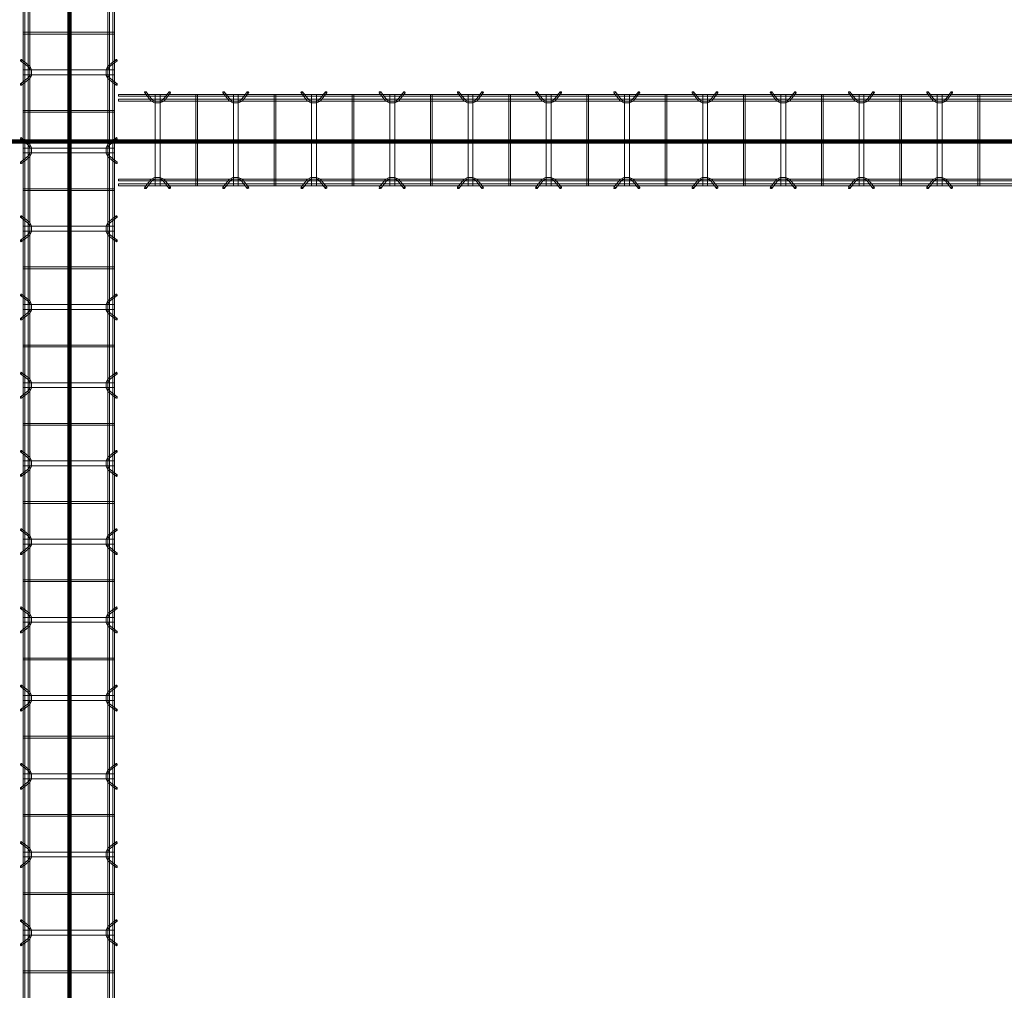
# Model space of a CAD drawing. Header units: inches. Extents: x -4136 to 1945, y -6639 to 12387.
# Tile 365 of 656: x -2344 to -2193, y 10187 to 10336. Entities that reach past the tile are written whole.
import ezdxf

# ---------------------------------------------------------------- set-up
doc = ezdxf.new("R2010")
doc.units = ezdxf.units.IN
doc.header["$MEASUREMENT"] = 0
doc.layers.add('A-GENM', color=7, linetype='Continuous', lineweight=9)
doc.layers.add('S-BEAM', color=7, linetype='Continuous', lineweight=9)

# ---------------------------------------------------------------- blocks, each defined once
blk = doc.blocks.new('Dowel bar assembly - Dowel bar assembly-669756-SLAB ON GROUND JOINTS')
at = {"layer": 'S-BEAM', "color": 253, "true_color": 0xaaaaaa}
for p, q in [((2175, 1.98), (0, 1.98)), ((0, 1.72), (2175, 1.72)), ((287.87, 1.99), (287.87, -12.01)), ((288.13, 1.99), (287.87, 1.99)), ((287.87, 1.99), (288.13, 1.99)), ((288.13, -12.01), (288.13, 1.99)), ((292.02, 2.23), (292.97, 1.03)), ((293.18, 1.19), (292.23, 2.39)), ((293.63, 1.99), (293.63, -12.01)), ((294.38, 1.99), (293.63, 1.99)), ((293.63, 1.99), (294.38, 1.99)), ((294.38, -12.01), (294.38, 1.99)), ((295.76, 2.39), (294.81, 1.19)), ((295.01, 1.03), (295.96, 2.23)), ((299.87, 1.99), (299.87, -12.01)), ((300.13, 1.99), (299.87, 1.99)), ((299.87, 1.99), (300.13, 1.99)), ((300.13, -12.01), (300.13, 1.99)), ((304.02, 2.23), (304.97, 1.03)), ((305.18, 1.19), (304.23, 2.39)), ((305.63, 1.99), (305.63, -12.01)), ((306.38, 1.99), (305.63, 1.99)), ((305.63, 1.99), (306.38, 1.99)), ((306.38, -12.01), (306.38, 1.99)), ((307.76, 2.39), (306.81, 1.19)), ((307.01, 1.03), (307.96, 2.23)), ((311.87, 1.99), (311.87, -12.01)), ((312.13, 1.99), (311.87, 1.99)), ((311.87, 1.99), (312.13, 1.99)), ((312.13, -12.01), (312.13, 1.99)), ((316.02, 2.23), (316.97, 1.03)), ((317.18, 1.19), (316.23, 2.39)), ((317.63, 1.99), (317.63, -12.01)), ((318.38, 1.99), (317.63, 1.99)), ((317.63, 1.99), (318.38, 1.99)), ((318.38, -12.01), (318.38, 1.99)), ((319.76, 2.39), (318.81, 1.19)), ((319.01, 1.03), (319.96, 2.23)), ((323.87, 1.99), (323.87, -12.01)), ((324.13, 1.99), (323.87, 1.99)), ((323.87, 1.99), (324.13, 1.99)), ((324.13, -12.01), (324.13, 1.99)), ((328.02, 2.23), (328.97, 1.03)), ((329.18, 1.19), (328.23, 2.39)), ((329.63, 1.99), (329.63, -12.01)), ((330.38, 1.99), (329.63, 1.99)), ((329.63, 1.99), (330.38, 1.99)), ((330.38, -12.01), (330.38, 1.99)), ((331.76, 2.39), (330.81, 1.19)), ((331.01, 1.03), (331.96, 2.23)), ((335.87, 1.99), (335.87, -12.01)), ((336.13, 1.99), (335.87, 1.99)), ((335.87, 1.99), (336.13, 1.99)), ((336.13, -12.01), (336.13, 1.99)), ((340.02, 2.23), (340.97, 1.03)), ((341.18, 1.19), (340.23, 2.39)), ((341.63, 1.99), (341.63, -12.01)), ((342.38, 1.99), (341.63, 1.99)), ((341.63, 1.99), (342.38, 1.99)), ((342.38, -12.01), (342.38, 1.99)), ((343.76, 2.39), (342.81, 1.19)), ((343.01, 1.03), (343.96, 2.23)), ((347.87, 1.99), (347.87, -12.01)), ((348.13, 1.99), (347.87, 1.99)), ((347.87, 1.99), (348.13, 1.99)), ((348.13, -12.01), (348.13, 1.99)), ((352.02, 2.23), (352.97, 1.03)), ((353.18, 1.19), (352.23, 2.39)), ((353.63, 1.99), (353.63, -12.01)), ((354.38, 1.99), (353.63, 1.99)), ((353.63, 1.99), (354.38, 1.99)), ((354.38, -12.01), (354.38, 1.99)), ((355.76, 2.39), (354.81, 1.19)), ((355.01, 1.03), (355.96, 2.23)), ((359.87, 1.99), (359.87, -12.01)), ((360.13, 1.99), (359.87, 1.99)), ((359.87, 1.99), (360.13, 1.99)), ((360.13, -12.01), (360.13, 1.99)), ((364.02, 2.23), (364.97, 1.03)), ((365.18, 1.19), (364.23, 2.39)), ((365.63, 1.99), (365.63, -12.01)), ((366.38, 1.99), (365.63, 1.99)), ((365.63, 1.99), (366.38, 1.99)), ((366.38, -12.01), (366.38, 1.99)), ((367.76, 2.39), (366.81, 1.19)), ((367.01, 1.03), (367.96, 2.23)), ((371.87, 1.99), (371.87, -12.01)), ((372.13, 1.99), (371.87, 1.99)), ((371.87, 1.99), (372.13, 1.99)), ((372.13, -12.01), (372.13, 1.99)), ((376.02, 2.23), (376.97, 1.03)), ((377.18, 1.19), (376.23, 2.39)), ((377.63, 1.99), (377.63, -12.01)), ((378.38, 1.99), (377.63, 1.99)), ((377.63, 1.99), (378.38, 1.99)), ((378.38, -12.01), (378.38, 1.99)), ((379.76, 2.39), (378.81, 1.19)), ((379.01, 1.03), (379.96, 2.23)), ((383.87, 1.99), (383.87, -12.01)), ((384.13, 1.99), (383.87, 1.99)), ((383.87, 1.99), (384.13, 1.99)), ((384.13, -12.01), (384.13, 1.99)), ((388.02, 2.23), (388.97, 1.03)), ((389.18, 1.19), (388.23, 2.39)), ((389.62, 1.99), (389.62, -12.01)), ((390.38, 1.99), (389.62, 1.99)), ((389.62, 1.99), (390.38, 1.99)), ((390.38, -12.01), (390.38, 1.99)), ((391.76, 2.39), (390.81, 1.19)), ((391.01, 1.03), (391.96, 2.23)), ((395.87, 1.99), (395.87, -12.01)), ((396.13, 1.99), (395.87, 1.99)), ((395.87, 1.99), (396.13, 1.99)), ((396.13, -12.01), (396.13, 1.99)), ((400.02, 2.23), (400.97, 1.03)), ((401.18, 1.19), (400.23, 2.39)), ((401.62, 1.99), (401.62, -12.01)), ((402.38, 1.99), (401.62, 1.99)), ((401.62, 1.99), (402.38, 1.99)), ((402.38, -12.01), (402.38, 1.99)), ((403.76, 2.39), (402.81, 1.19)), ((403.01, 1.03), (403.96, 2.23)), ((407.87, 1.99), (407.87, -12.01)), ((408.13, 1.99), (407.87, 1.99)), ((407.87, 1.99), (408.13, 1.99)), ((408.13, -12.01), (408.13, 1.99)), ((412.02, 2.23), (412.97, 1.03)), ((413.18, 1.19), (412.23, 2.39)), ((413.62, 1.99), (413.62, -12.01)), ((414.38, 1.99), (413.62, 1.99)), ((413.62, 1.99), (414.38, 1.99)), ((414.38, -12.01), (414.38, 1.99)), ((415.76, 2.39), (414.81, 1.19)), ((415.01, 1.03), (415.96, 2.23)), ((419.87, 1.99), (419.87, -12.01)), ((420.13, 1.99), (419.87, 1.99)), ((419.87, 1.99), (420.13, 1.99)), ((420.13, -12.01), (420.13, 1.99)), ((424.02, 2.23), (424.97, 1.03)), ((425.18, 1.19), (424.23, 2.39)), ((425.62, 1.99), (425.62, -12.01)), ((426.38, 1.99), (425.62, 1.99)), ((425.62, 1.99), (426.38, 1.99)), ((426.38, -12.01), (426.38, 1.99)), ((427.76, 2.39), (426.81, 1.19)), ((427.01, 1.03), (427.96, 2.23)), ((431.87, 1.99), (431.87, -12.01)), ((432.13, 1.99), (431.87, 1.99)), ((431.87, 1.99), (432.13, 1.99)), ((432.13, -12.01), (432.13, 1.99)), ((2175, 1.25), (0, 1.25)), ((0, 0.99), (2175, 0.99)), ((2175, -11.01), (0, -11.01)), ((0, -11.27), (2175, -11.27)), ((2175, -11.74), (0, -11.74)), ((0, -12), (2175, -12)), ((288.13, -12.01), (287.87, -12.01)), ((287.87, -12.01), (288.13, -12.01)), ((292.97, -11.05), (292.02, -12.25)), ((292.23, -12.41), (293.18, -11.21)), ((294.38, -12.01), (293.63, -12.01)), ((293.63, -12.01), (294.38, -12.01)), ((294.81, -11.21), (295.76, -12.41)), ((295.96, -12.25), (295.01, -11.05)), ((300.13, -12.01), (299.87, -12.01)), ((299.87, -12.01), (300.13, -12.01)), ((304.97, -11.05), (304.02, -12.25)), ((304.23, -12.41), (305.18, -11.21)), ((306.38, -12.01), (305.63, -12.01)), ((305.63, -12.01), (306.38, -12.01)), ((306.81, -11.21), (307.76, -12.41)), ((307.96, -12.25), (307.01, -11.05)), ((312.13, -12.01), (311.87, -12.01)), ((311.87, -12.01), (312.13, -12.01)), ((316.97, -11.05), (316.02, -12.25)), ((316.23, -12.41), (317.18, -11.21)), ((318.38, -12.01), (317.63, -12.01)), ((317.63, -12.01), (318.38, -12.01)), ((318.81, -11.21), (319.76, -12.41)), ((319.96, -12.25), (319.01, -11.05)), ((324.13, -12.01), (323.87, -12.01)), ((323.87, -12.01), (324.13, -12.01)), ((328.97, -11.05), (328.02, -12.25)), ((328.23, -12.41), (329.18, -11.21)), ((330.38, -12.01), (329.63, -12.01)), ((329.63, -12.01), (330.38, -12.01)), ((330.81, -11.21), (331.76, -12.41)), ((331.96, -12.25), (331.01, -11.05)), ((336.13, -12.01), (335.87, -12.01)), ((335.87, -12.01), (336.13, -12.01)), ((340.97, -11.05), (340.02, -12.25)), ((340.23, -12.41), (341.18, -11.21)), ((342.38, -12.01), (341.63, -12.01)), ((341.63, -12.01), (342.38, -12.01)), ((342.81, -11.21), (343.76, -12.41)), ((343.96, -12.25), (343.01, -11.05)), ((348.13, -12.01), (347.87, -12.01)), ((347.87, -12.01), (348.13, -12.01)), ((352.97, -11.05), (352.02, -12.25)), ((352.23, -12.41), (353.18, -11.21)), ((354.38, -12.01), (353.63, -12.01)), ((353.63, -12.01), (354.38, -12.01)), ((354.81, -11.21), (355.76, -12.41)), ((355.96, -12.25), (355.01, -11.05)), ((360.13, -12.01), (359.87, -12.01)), ((359.87, -12.01), (360.13, -12.01)), ((364.97, -11.05), (364.02, -12.25)), ((364.23, -12.41), (365.18, -11.21)), ((366.38, -12.01), (365.63, -12.01)), ((365.63, -12.01), (366.38, -12.01)), ((366.81, -11.21), (367.76, -12.41)), ((367.96, -12.25), (367.01, -11.05)), ((372.13, -12.01), (371.87, -12.01)), ((371.87, -12.01), (372.13, -12.01)), ((376.97, -11.05), (376.02, -12.25)), ((376.23, -12.41), (377.18, -11.21)), ((378.38, -12.01), (377.63, -12.01)), ((377.63, -12.01), (378.38, -12.01)), ((378.81, -11.21), (379.76, -12.41)), ((379.96, -12.25), (379.01, -11.05)), ((384.13, -12.01), (383.87, -12.01)), ((383.87, -12.01), (384.13, -12.01)), ((388.97, -11.05), (388.02, -12.25)), ((388.23, -12.41), (389.18, -11.21)), ((390.38, -12.01), (389.62, -12.01)), ((389.62, -12.01), (390.38, -12.01)), ((390.81, -11.21), (391.76, -12.41)), ((391.96, -12.25), (391.01, -11.05)), ((396.13, -12.01), (395.87, -12.01)), ((395.87, -12.01), (396.13, -12.01)), ((400.97, -11.05), (400.02, -12.25)), ((400.23, -12.41), (401.18, -11.21)), ((402.38, -12.01), (401.62, -12.01)), ((401.62, -12.01), (402.38, -12.01)), ((402.81, -11.21), (403.76, -12.41)), ((403.96, -12.25), (403.01, -11.05)), ((408.13, -12.01), (407.87, -12.01)), ((407.87, -12.01), (408.13, -12.01)), ((412.97, -11.05), (412.02, -12.25)), ((412.23, -12.41), (413.18, -11.21)), ((414.38, -12.01), (413.62, -12.01)), ((413.62, -12.01), (414.38, -12.01)), ((414.81, -11.21), (415.76, -12.41)), ((415.96, -12.25), (415.01, -11.05)), ((420.13, -12.01), (419.87, -12.01)), ((419.87, -12.01), (420.13, -12.01)), ((424.97, -11.05), (424.02, -12.25)), ((424.23, -12.41), (425.18, -11.21)), ((426.38, -12.01), (425.62, -12.01)), ((425.62, -12.01), (426.38, -12.01)), ((426.81, -11.21), (427.76, -12.41)), ((427.96, -12.25), (427.01, -11.05)), ((432.13, -12.01), (431.87, -12.01)), ((431.87, -12.01), (432.13, -12.01))]:
    blk.add_line(p, q, dxfattribs=at)
at = {"layer": 'S-BEAM', "color": 253, "true_color": 0xaaaaaa, "flags": 128}
for points in [[(292.97, 1.03), (293.53, 0.73), (294.39, 0.72), (294.97, 0.99), (295.01, 1.03)], [(293.18, 1.19), (293.62, 0.97), (294.38, 0.98), (294.81, 1.19)], [(304.97, 1.03), (305.53, 0.73), (306.39, 0.72), (306.97, 0.99), (307.01, 1.03)], [(305.18, 1.19), (305.62, 0.97), (306.38, 0.98), (306.81, 1.19)], [(316.97, 1.03), (317.53, 0.73), (318.39, 0.72), (318.97, 0.99), (319.01, 1.03)], [(317.18, 1.19), (317.62, 0.97), (318.38, 0.98), (318.81, 1.19)], [(328.97, 1.03), (329.53, 0.73), (330.39, 0.72), (330.97, 0.99), (331.01, 1.03)], [(329.18, 1.19), (329.62, 0.97), (330.38, 0.98), (330.81, 1.19)], [(340.97, 1.03), (341.53, 0.73), (342.39, 0.72), (342.97, 0.99), (343.01, 1.03)], [(341.18, 1.19), (341.62, 0.97), (342.38, 0.98), (342.81, 1.19)], [(352.97, 1.03), (353.53, 0.73), (354.39, 0.72), (354.97, 0.99), (355.01, 1.03)], [(353.18, 1.19), (353.62, 0.97), (354.38, 0.98), (354.81, 1.19)], [(364.97, 1.03), (365.53, 0.73), (366.39, 0.72), (366.97, 0.99), (367.01, 1.03)], [(365.18, 1.19), (365.62, 0.97), (366.38, 0.98), (366.81, 1.19)], [(376.97, 1.03), (377.53, 0.73), (378.39, 0.72), (378.97, 0.99), (379.01, 1.03)], [(377.18, 1.19), (377.62, 0.97), (378.38, 0.98), (378.81, 1.19)], [(388.97, 1.03), (389.53, 0.73), (390.39, 0.72), (390.97, 0.99), (391.01, 1.03)], [(389.18, 1.19), (389.62, 0.97), (390.38, 0.98), (390.81, 1.19)], [(400.97, 1.03), (401.53, 0.73), (402.39, 0.72), (402.97, 0.99), (403.01, 1.03)], [(401.18, 1.19), (401.62, 0.97), (402.38, 0.98), (402.81, 1.19)], [(412.97, 1.03), (413.53, 0.73), (414.39, 0.72), (414.97, 0.99), (415.01, 1.03)], [(413.18, 1.19), (413.62, 0.97), (414.38, 0.98), (414.81, 1.19)], [(424.97, 1.03), (425.53, 0.73), (426.39, 0.72), (426.97, 0.99), (427.01, 1.03)], [(425.18, 1.19), (425.62, 0.97), (426.38, 0.98), (426.81, 1.19)], [(292.97, -11.05), (293.53, -10.75), (294.39, -10.74), (294.97, -11.01), (295.01, -11.05)], [(293.18, -11.21), (293.62, -10.99), (294.38, -11), (294.81, -11.21)], [(304.97, -11.05), (305.53, -10.75), (306.39, -10.74), (306.97, -11.01), (307.01, -11.05)], [(305.18, -11.21), (305.62, -10.99), (306.38, -11), (306.81, -11.21)], [(316.97, -11.05), (317.53, -10.75), (318.39, -10.74), (318.97, -11.01), (319.01, -11.05)], [(317.18, -11.21), (317.62, -10.99), (318.38, -11), (318.81, -11.21)], [(328.97, -11.05), (329.53, -10.75), (330.39, -10.74), (330.97, -11.01), (331.01, -11.05)], [(329.18, -11.21), (329.62, -10.99), (330.38, -11), (330.81, -11.21)], [(340.97, -11.05), (341.53, -10.75), (342.39, -10.74), (342.97, -11.01), (343.01, -11.05)], [(341.18, -11.21), (341.62, -10.99), (342.38, -11), (342.81, -11.21)], [(352.97, -11.05), (353.53, -10.75), (354.39, -10.74), (354.97, -11.01), (355.01, -11.05)], [(353.18, -11.21), (353.62, -10.99), (354.38, -11), (354.81, -11.21)], [(364.97, -11.05), (365.53, -10.75), (366.39, -10.74), (366.97, -11.01), (367.01, -11.05)], [(365.18, -11.21), (365.62, -10.99), (366.38, -11), (366.81, -11.21)], [(376.97, -11.05), (377.53, -10.75), (378.39, -10.74), (378.97, -11.01), (379.01, -11.05)], [(377.18, -11.21), (377.62, -10.99), (378.38, -11), (378.81, -11.21)], [(388.97, -11.05), (389.53, -10.75), (390.39, -10.74), (390.97, -11.01), (391.01, -11.05)], [(389.18, -11.21), (389.62, -10.99), (390.38, -11), (390.81, -11.21)], [(400.97, -11.05), (401.53, -10.75), (402.39, -10.74), (402.97, -11.01), (403.01, -11.05)], [(401.18, -11.21), (401.62, -10.99), (402.38, -11), (402.81, -11.21)], [(412.97, -11.05), (413.53, -10.75), (414.39, -10.74), (414.97, -11.01), (415.01, -11.05)], [(413.18, -11.21), (413.62, -10.99), (414.38, -11), (414.81, -11.21)], [(424.97, -11.05), (425.53, -10.75), (426.39, -10.74), (426.97, -11.01), (427.01, -11.05)], [(425.18, -11.21), (425.62, -10.99), (426.38, -11), (426.81, -11.21)]]:
    blk.add_lwpolyline(points, dxfattribs=at)
at = {"layer": 'S-BEAM', "color": 253, "true_color": 0xaaaaaa}
for centre, major_axis, start_param, end_param in [((292.12, 2.31), (0.101, 0.08), 5.709265, 8.850858), ((292.12, 2.31), (0.101, 0.08), 2.567673, 5.709265), ((295.86, 2.31), (-0.101, 0.08), 3.715513, 6.857105), ((295.86, 2.31), (-0.101, 0.08), 0.57392, 3.715513), ((304.12, 2.31), (0.101, 0.08), 5.709265, 8.850858), ((304.12, 2.31), (0.101, 0.08), 2.567673, 5.709265), ((307.86, 2.31), (-0.101, 0.08), 3.715513, 6.857105), ((307.86, 2.31), (-0.101, 0.08), 0.57392, 3.715513), ((316.12, 2.31), (0.101, 0.08), 5.709265, 8.850858), ((316.12, 2.31), (0.101, 0.08), 2.567673, 5.709265), ((319.86, 2.31), (-0.101, 0.08), 3.715513, 6.857105), ((319.86, 2.31), (-0.101, 0.08), 0.57392, 3.715513), ((328.12, 2.31), (0.101, 0.08), 5.709265, 8.850858), ((328.12, 2.31), (0.101, 0.08), 2.567673, 5.709265), ((331.86, 2.31), (-0.101, 0.08), 3.715513, 6.857105), ((331.86, 2.31), (-0.101, 0.08), 0.57392, 3.715513), ((340.12, 2.31), (0.101, 0.08), 5.709265, 8.850858), ((340.12, 2.31), (0.101, 0.08), 2.567673, 5.709265), ((343.86, 2.31), (-0.101, 0.08), 3.715513, 6.857105), ((343.86, 2.31), (-0.101, 0.08), 0.57392, 3.715513), ((352.12, 2.31), (0.101, 0.08), 5.709265, 8.850858), ((352.12, 2.31), (0.101, 0.08), 2.567673, 5.709265), ((355.86, 2.31), (-0.101, 0.08), 3.715513, 6.857105), ((355.86, 2.31), (-0.101, 0.08), 0.57392, 3.715513), ((364.12, 2.31), (0.101, 0.08), 5.709265, 8.850858), ((364.12, 2.31), (0.101, 0.08), 2.567673, 5.709265), ((367.86, 2.31), (-0.101, 0.08), 3.715513, 6.857105), ((367.86, 2.31), (-0.101, 0.08), 0.57392, 3.715513), ((376.12, 2.31), (0.101, 0.08), 5.709265, 8.850858), ((376.12, 2.31), (0.101, 0.08), 2.567673, 5.709265), ((379.86, 2.31), (-0.101, 0.08), 3.715513, 6.857105), ((379.86, 2.31), (-0.101, 0.08), 0.57392, 3.715513), ((388.12, 2.31), (0.101, 0.08), 5.709265, 8.850858), ((388.12, 2.31), (0.101, 0.08), 2.567673, 5.709265), ((391.86, 2.31), (-0.101, 0.08), 3.715513, 6.857105), ((391.86, 2.31), (-0.101, 0.08), 0.57392, 3.715513), ((400.12, 2.31), (0.101, 0.08), 5.709265, 8.850858), ((400.12, 2.31), (0.101, 0.08), 2.567673, 5.709265), ((403.86, 2.31), (-0.101, 0.08), 3.715513, 6.857105), ((403.86, 2.31), (-0.101, 0.08), 0.57392, 3.715513), ((412.12, 2.31), (0.101, 0.08), 5.709265, 8.850858), ((412.12, 2.31), (0.101, 0.08), 2.567673, 5.709265), ((415.86, 2.31), (-0.101, 0.08), 3.715513, 6.857105), ((415.86, 2.31), (-0.101, 0.08), 0.57392, 3.715513), ((424.12, 2.31), (0.101, 0.08), 5.709265, 8.850858), ((424.12, 2.31), (0.101, 0.08), 2.567673, 5.709265), ((427.86, 2.31), (-0.101, 0.08), 3.715513, 6.857105), ((427.86, 2.31), (-0.101, 0.08), 0.57392, 3.715513), ((292.12, -12.33), (-0.101, 0.08), 3.715513, 6.857105), ((292.12, -12.33), (-0.101, 0.08), 0.57392, 3.715513), ((295.86, -12.33), (0.101, 0.08), 5.709265, 8.850858), ((295.86, -12.33), (0.101, 0.08), 2.567673, 5.709265), ((304.12, -12.33), (-0.101, 0.08), 3.715513, 6.857105), ((304.12, -12.33), (-0.101, 0.08), 0.57392, 3.715513), ((307.86, -12.33), (0.101, 0.08), 5.709265, 8.850858), ((307.86, -12.33), (0.101, 0.08), 2.567673, 5.709265), ((316.12, -12.33), (-0.101, 0.08), 3.715513, 6.857105), ((316.12, -12.33), (-0.101, 0.08), 0.57392, 3.715513), ((319.86, -12.33), (0.101, 0.08), 5.709265, 8.850858), ((319.86, -12.33), (0.101, 0.08), 2.567673, 5.709265), ((328.12, -12.33), (-0.101, 0.08), 3.715513, 6.857105), ((328.12, -12.33), (-0.101, 0.08), 0.57392, 3.715513), ((331.86, -12.33), (0.101, 0.08), 5.709265, 8.850858), ((331.86, -12.33), (0.101, 0.08), 2.567673, 5.709265), ((340.12, -12.33), (-0.101, 0.08), 3.715513, 6.857105), ((340.12, -12.33), (-0.101, 0.08), 0.57392, 3.715513), ((343.86, -12.33), (0.101, 0.08), 5.709265, 8.850858), ((343.86, -12.33), (0.101, 0.08), 2.567673, 5.709265), ((352.12, -12.33), (-0.101, 0.08), 3.715513, 6.857105), ((352.12, -12.33), (-0.101, 0.08), 0.57392, 3.715513), ((355.86, -12.33), (0.101, 0.08), 5.709265, 8.850858), ((355.86, -12.33), (0.101, 0.08), 2.567673, 5.709265), ((364.12, -12.33), (-0.101, 0.08), 3.715513, 6.857105), ((364.12, -12.33), (-0.101, 0.08), 0.57392, 3.715513), ((367.86, -12.33), (0.101, 0.08), 5.709265, 8.850858), ((367.86, -12.33), (0.101, 0.08), 2.567673, 5.709265), ((376.12, -12.33), (-0.101, 0.08), 3.715513, 6.857105), ((376.12, -12.33), (-0.101, 0.08), 0.57392, 3.715513), ((379.86, -12.33), (0.101, 0.08), 5.709265, 8.850858), ((379.86, -12.33), (0.101, 0.08), 2.567673, 5.709265), ((388.12, -12.33), (-0.101, 0.08), 3.715513, 6.857105), ((388.12, -12.33), (-0.101, 0.08), 0.57392, 3.715513), ((391.86, -12.33), (0.101, 0.08), 5.709265, 8.850858), ((391.86, -12.33), (0.101, 0.08), 2.567673, 5.709265), ((400.12, -12.33), (-0.101, 0.08), 3.715513, 6.857105), ((400.12, -12.33), (-0.101, 0.08), 0.57392, 3.715513), ((403.86, -12.33), (0.101, 0.08), 5.709265, 8.850858), ((403.86, -12.33), (0.101, 0.08), 2.567673, 5.709265), ((412.12, -12.33), (-0.101, 0.08), 3.715513, 6.857105), ((412.12, -12.33), (-0.101, 0.08), 0.57392, 3.715513), ((415.86, -12.33), (0.101, 0.08), 5.709265, 8.850858), ((415.86, -12.33), (0.101, 0.08), 2.567673, 5.709265), ((424.12, -12.33), (-0.101, 0.08), 3.715513, 6.857105), ((424.12, -12.33), (-0.101, 0.08), 0.57392, 3.715513), ((427.86, -12.33), (0.101, 0.08), 5.709265, 8.850858), ((427.86, -12.33), (0.101, 0.08), 2.567673, 5.709265)]:
    blk.add_ellipse(centre, major_axis=major_axis, ratio=0.816528, start_param=start_param, end_param=end_param, dxfattribs=at)
blk = doc.blocks.new('Dowel bar assembly - Dowel bar assembly-674678-SLAB ON GROUND JOINTS')
at = {"layer": 'S-BEAM', "color": 253, "true_color": 0xaaaaaa}
for p, q in [((148.73, 1.98), (0, 1.98)), ((0, 1.98), (0, 1.72)), ((0, 1.72), (0, 1.98)), ((0, 1.72), (148.73, 1.72)), ((4.02, 2.23), (4.97, 1.03)), ((5.18, 1.19), (4.23, 2.39)), ((5.63, 1.99), (5.63, -12.01)), ((6.38, 1.99), (5.63, 1.99)), ((5.63, 1.99), (6.38, 1.99)), ((6.38, -12.01), (6.38, 1.99)), ((7.76, 2.39), (6.81, 1.19)), ((7.01, 1.03), (7.96, 2.23)), ((11.87, 1.99), (11.87, -12.01)), ((12.13, 1.99), (11.87, 1.99)), ((11.87, 1.99), (12.13, 1.99)), ((12.13, -12.01), (12.13, 1.99)), ((16.02, 2.23), (16.97, 1.03)), ((17.18, 1.19), (16.23, 2.39)), ((17.63, 1.99), (17.63, -12.01)), ((18.38, 1.99), (17.63, 1.99)), ((17.63, 1.99), (18.38, 1.99)), ((18.38, -12.01), (18.38, 1.99)), ((19.76, 2.39), (18.81, 1.19)), ((19.01, 1.03), (19.96, 2.23)), ((23.87, 1.99), (23.87, -12.01)), ((24.13, 1.99), (23.87, 1.99)), ((23.87, 1.99), (24.13, 1.99)), ((24.13, -12.01), (24.13, 1.99)), ((28.02, 2.23), (28.97, 1.03)), ((29.18, 1.19), (28.23, 2.39)), ((29.63, 1.99), (29.63, -12.01)), ((30.38, 1.99), (29.63, 1.99)), ((29.63, 1.99), (30.38, 1.99)), ((30.38, -12.01), (30.38, 1.99)), ((31.76, 2.39), (30.81, 1.19)), ((31.01, 1.03), (31.96, 2.23)), ((35.87, 1.99), (35.87, -12.01)), ((36.13, 1.99), (35.87, 1.99)), ((35.87, 1.99), (36.13, 1.99)), ((36.13, -12.01), (36.13, 1.99)), ((40.02, 2.23), (40.97, 1.03)), ((41.18, 1.19), (40.23, 2.39)), ((41.63, 1.99), (41.63, -12.01)), ((42.38, 1.99), (41.63, 1.99)), ((41.63, 1.99), (42.38, 1.99)), ((42.38, -12.01), (42.38, 1.99)), ((43.76, 2.39), (42.81, 1.19)), ((43.01, 1.03), (43.96, 2.23)), ((47.87, 1.99), (47.87, -12.01)), ((48.13, 1.99), (47.87, 1.99)), ((47.87, 1.99), (48.13, 1.99)), ((48.13, -12.01), (48.13, 1.99)), ((52.02, 2.23), (52.97, 1.03)), ((53.18, 1.19), (52.23, 2.39)), ((53.63, 1.99), (53.63, -12.01)), ((54.38, 1.99), (53.63, 1.99)), ((53.63, 1.99), (54.38, 1.99)), ((54.38, -12.01), (54.38, 1.99)), ((55.76, 2.39), (54.81, 1.19)), ((55.01, 1.03), (55.96, 2.23)), ((59.87, 1.99), (59.87, -12.01)), ((60.13, 1.99), (59.87, 1.99)), ((59.87, 1.99), (60.13, 1.99)), ((60.13, -12.01), (60.13, 1.99)), ((64.02, 2.23), (64.97, 1.03)), ((65.18, 1.19), (64.23, 2.39)), ((65.63, 1.99), (65.63, -12.01)), ((66.38, 1.99), (65.63, 1.99)), ((65.63, 1.99), (66.38, 1.99)), ((66.38, -12.01), (66.38, 1.99)), ((67.76, 2.39), (66.81, 1.19)), ((67.01, 1.03), (67.96, 2.23)), ((71.87, 1.99), (71.87, -12.01)), ((72.13, 1.99), (71.87, 1.99)), ((71.87, 1.99), (72.13, 1.99)), ((72.13, -12.01), (72.13, 1.99)), ((76.02, 2.23), (76.97, 1.03)), ((77.18, 1.19), (76.23, 2.39)), ((77.63, 1.99), (77.63, -12.01)), ((78.38, 1.99), (77.63, 1.99)), ((77.63, 1.99), (78.38, 1.99)), ((78.38, -12.01), (78.38, 1.99)), ((79.76, 2.39), (78.81, 1.19)), ((79.01, 1.03), (79.96, 2.23)), ((83.87, 1.99), (83.87, -12.01)), ((84.13, 1.99), (83.87, 1.99)), ((83.87, 1.99), (84.13, 1.99)), ((84.13, -12.01), (84.13, 1.99)), ((88.02, 2.23), (88.97, 1.03)), ((89.18, 1.19), (88.23, 2.39)), ((89.63, 1.99), (89.63, -12.01)), ((90.38, 1.99), (89.63, 1.99)), ((89.63, 1.99), (90.38, 1.99)), ((90.38, -12.01), (90.38, 1.99)), ((91.76, 2.39), (90.81, 1.19)), ((91.01, 1.03), (91.96, 2.23)), ((95.87, 1.99), (95.87, -12.01)), ((96.13, 1.99), (95.87, 1.99)), ((95.87, 1.99), (96.13, 1.99)), ((96.13, -12.01), (96.13, 1.99)), ((100.02, 2.23), (100.97, 1.03)), ((101.18, 1.19), (100.23, 2.39)), ((101.63, 1.99), (101.63, -12.01)), ((102.38, 1.99), (101.63, 1.99)), ((101.63, 1.99), (102.38, 1.99)), ((102.38, -12.01), (102.38, 1.99)), ((103.76, 2.39), (102.81, 1.19)), ((103.01, 1.03), (103.96, 2.23)), ((107.87, 1.99), (107.87, -12.01)), ((108.13, 1.99), (107.87, 1.99)), ((107.87, 1.99), (108.13, 1.99)), ((108.13, -12.01), (108.13, 1.99)), ((112.02, 2.23), (112.97, 1.03)), ((113.18, 1.19), (112.23, 2.39)), ((113.63, 1.99), (113.63, -12.01)), ((114.38, 1.99), (113.63, 1.99)), ((113.63, 1.99), (114.38, 1.99)), ((114.38, -12.01), (114.38, 1.99)), ((115.76, 2.39), (114.81, 1.19)), ((115.01, 1.03), (115.96, 2.23)), ((119.87, 1.99), (119.87, -12.01)), ((120.13, 1.99), (119.87, 1.99)), ((119.87, 1.99), (120.13, 1.99)), ((120.13, -12.01), (120.13, 1.99)), ((124.02, 2.23), (124.97, 1.03)), ((125.18, 1.19), (124.23, 2.39)), ((125.63, 1.99), (125.63, -12.01)), ((126.38, 1.99), (125.63, 1.99)), ((125.63, 1.99), (126.38, 1.99)), ((126.38, -12.01), (126.38, 1.99)), ((127.76, 2.39), (126.81, 1.19)), ((127.01, 1.03), (127.96, 2.23)), ((131.87, 1.99), (131.87, -12.01)), ((132.13, 1.99), (131.87, 1.99)), ((131.87, 1.99), (132.13, 1.99)), ((132.13, -12.01), (132.13, 1.99)), ((140.75, 2.23), (141.7, 1.03)), ((141.9, 1.19), (140.95, 2.39)), ((142.35, 1.99), (142.35, -12.01)), ((143.1, 1.99), (142.35, 1.99)), ((142.35, 1.99), (143.1, 1.99)), ((143.1, -12.01), (143.1, 1.99)), ((144.49, 2.39), (143.54, 1.19)), ((143.74, 1.03), (144.69, 2.23)), ((148.73, 1.98), (148.73, 1.72)), ((148.73, 1.72), (148.73, 1.98)), ((148.73, 1.25), (0, 1.25)), ((0, 0.99), (0, 1.25)), ((0, 1.25), (0, 0.99)), ((0, 0.99), (148.73, 0.99)), ((148.73, 0.99), (148.73, 1.25)), ((148.73, 1.25), (148.73, 0.99)), ((148.73, -11.01), (0, -11.01)), ((0, -11.27), (0, -11.01)), ((0, -11.01), (0, -11.27)), ((0, -11.27), (148.73, -11.27)), ((148.73, -11.74), (0, -11.74)), ((0, -12), (0, -11.74)), ((0, -11.74), (0, -12)), ((0, -12), (148.73, -12)), ((4.97, -11.05), (4.02, -12.25)), ((4.23, -12.41), (5.18, -11.21)), ((6.38, -12.01), (5.63, -12.01)), ((5.63, -12.01), (6.38, -12.01)), ((6.81, -11.21), (7.76, -12.41)), ((7.96, -12.25), (7.01, -11.05)), ((12.13, -12.01), (11.87, -12.01)), ((11.87, -12.01), (12.13, -12.01)), ((16.97, -11.05), (16.02, -12.25)), ((16.23, -12.41), (17.18, -11.21)), ((18.38, -12.01), (17.63, -12.01)), ((17.63, -12.01), (18.38, -12.01)), ((18.81, -11.21), (19.76, -12.41)), ((19.96, -12.25), (19.01, -11.05)), ((24.13, -12.01), (23.87, -12.01)), ((23.87, -12.01), (24.13, -12.01)), ((28.97, -11.05), (28.02, -12.25)), ((28.23, -12.41), (29.18, -11.21)), ((30.38, -12.01), (29.63, -12.01)), ((29.63, -12.01), (30.38, -12.01)), ((30.81, -11.21), (31.76, -12.41)), ((31.96, -12.25), (31.01, -11.05)), ((36.13, -12.01), (35.87, -12.01)), ((35.87, -12.01), (36.13, -12.01)), ((40.97, -11.05), (40.02, -12.25)), ((40.23, -12.41), (41.18, -11.21)), ((42.38, -12.01), (41.63, -12.01)), ((41.63, -12.01), (42.38, -12.01)), ((42.81, -11.21), (43.76, -12.41)), ((43.96, -12.25), (43.01, -11.05)), ((48.13, -12.01), (47.87, -12.01)), ((47.87, -12.01), (48.13, -12.01)), ((52.97, -11.05), (52.02, -12.25)), ((52.23, -12.41), (53.18, -11.21)), ((54.38, -12.01), (53.63, -12.01)), ((53.63, -12.01), (54.38, -12.01)), ((54.81, -11.21), (55.76, -12.41)), ((55.96, -12.25), (55.01, -11.05)), ((60.13, -12.01), (59.87, -12.01)), ((59.87, -12.01), (60.13, -12.01)), ((64.97, -11.05), (64.02, -12.25)), ((64.23, -12.41), (65.18, -11.21)), ((66.38, -12.01), (65.63, -12.01)), ((65.63, -12.01), (66.38, -12.01)), ((66.81, -11.21), (67.76, -12.41)), ((67.96, -12.25), (67.01, -11.05)), ((72.13, -12.01), (71.87, -12.01)), ((71.87, -12.01), (72.13, -12.01)), ((76.97, -11.05), (76.02, -12.25)), ((76.23, -12.41), (77.18, -11.21)), ((78.38, -12.01), (77.63, -12.01)), ((77.63, -12.01), (78.38, -12.01)), ((78.81, -11.21), (79.76, -12.41)), ((79.96, -12.25), (79.01, -11.05)), ((84.13, -12.01), (83.87, -12.01)), ((83.87, -12.01), (84.13, -12.01)), ((88.97, -11.05), (88.02, -12.25)), ((88.23, -12.41), (89.18, -11.21)), ((90.38, -12.01), (89.63, -12.01)), ((89.63, -12.01), (90.38, -12.01)), ((90.81, -11.21), (91.76, -12.41)), ((91.96, -12.25), (91.01, -11.05)), ((96.13, -12.01), (95.87, -12.01)), ((95.87, -12.01), (96.13, -12.01)), ((100.97, -11.05), (100.02, -12.25)), ((100.23, -12.41), (101.18, -11.21)), ((102.38, -12.01), (101.63, -12.01)), ((101.63, -12.01), (102.38, -12.01)), ((102.81, -11.21), (103.76, -12.41)), ((103.96, -12.25), (103.01, -11.05)), ((108.13, -12.01), (107.87, -12.01)), ((107.87, -12.01), (108.13, -12.01)), ((112.97, -11.05), (112.02, -12.25)), ((112.23, -12.41), (113.18, -11.21)), ((114.38, -12.01), (113.63, -12.01)), ((113.63, -12.01), (114.38, -12.01)), ((114.81, -11.21), (115.76, -12.41)), ((115.96, -12.25), (115.01, -11.05)), ((120.13, -12.01), (119.87, -12.01)), ((119.87, -12.01), (120.13, -12.01)), ((124.97, -11.05), (124.02, -12.25)), ((124.23, -12.41), (125.18, -11.21)), ((126.38, -12.01), (125.63, -12.01)), ((125.63, -12.01), (126.38, -12.01)), ((126.81, -11.21), (127.76, -12.41)), ((127.96, -12.25), (127.01, -11.05)), ((132.13, -12.01), (131.87, -12.01)), ((131.87, -12.01), (132.13, -12.01)), ((141.7, -11.05), (140.75, -12.25)), ((140.95, -12.41), (141.9, -11.21)), ((143.1, -12.01), (142.35, -12.01)), ((142.35, -12.01), (143.1, -12.01)), ((143.54, -11.21), (144.49, -12.41)), ((144.69, -12.25), (143.74, -11.05)), ((148.73, -11.27), (148.73, -11.01)), ((148.73, -11.01), (148.73, -11.27)), ((148.73, -12), (148.73, -11.74)), ((148.73, -11.74), (148.73, -12))]:
    blk.add_line(p, q, dxfattribs=at)
at = {"layer": 'S-BEAM', "color": 253, "true_color": 0xaaaaaa, "flags": 128}
for points in [[(4.97, 1.03), (5.53, 0.73), (6.39, 0.72), (6.97, 0.99), (7.01, 1.03)], [(5.18, 1.19), (5.62, 0.97), (6.38, 0.98), (6.81, 1.19)], [(16.97, 1.03), (17.53, 0.73), (18.39, 0.72), (18.97, 0.99), (19.01, 1.03)], [(17.18, 1.19), (17.62, 0.97), (18.38, 0.98), (18.81, 1.19)], [(28.97, 1.03), (29.53, 0.73), (30.39, 0.72), (30.97, 0.99), (31.01, 1.03)], [(29.18, 1.19), (29.62, 0.97), (30.38, 0.98), (30.81, 1.19)], [(40.97, 1.03), (41.53, 0.73), (42.39, 0.72), (42.97, 0.99), (43.01, 1.03)], [(41.18, 1.19), (41.62, 0.97), (42.38, 0.98), (42.81, 1.19)], [(52.97, 1.03), (53.53, 0.73), (54.39, 0.72), (54.97, 0.99), (55.01, 1.03)], [(53.18, 1.19), (53.62, 0.97), (54.38, 0.98), (54.81, 1.19)], [(64.97, 1.03), (65.53, 0.73), (66.39, 0.72), (66.97, 0.99), (67.01, 1.03)], [(65.18, 1.19), (65.62, 0.97), (66.38, 0.98), (66.81, 1.19)], [(76.97, 1.03), (77.53, 0.73), (78.39, 0.72), (78.97, 0.99), (79.01, 1.03)], [(77.18, 1.19), (77.62, 0.97), (78.38, 0.98), (78.81, 1.19)], [(88.97, 1.03), (89.53, 0.73), (90.39, 0.72), (90.97, 0.99), (91.01, 1.03)], [(89.18, 1.19), (89.62, 0.97), (90.38, 0.98), (90.81, 1.19)], [(100.97, 1.03), (101.53, 0.73), (102.39, 0.72), (102.97, 0.99), (103.01, 1.03)], [(101.18, 1.19), (101.62, 0.97), (102.38, 0.98), (102.81, 1.19)], [(112.97, 1.03), (113.53, 0.73), (114.39, 0.72), (114.97, 0.99), (115.01, 1.03)], [(113.18, 1.19), (113.62, 0.97), (114.38, 0.98), (114.81, 1.19)], [(124.97, 1.03), (125.53, 0.73), (126.39, 0.72), (126.97, 0.99), (127.01, 1.03)], [(125.18, 1.19), (125.62, 0.97), (126.38, 0.98), (126.81, 1.19)], [(141.7, 1.03), (142.25, 0.73), (143.11, 0.72), (143.7, 0.99), (143.74, 1.03)], [(141.9, 1.19), (142.35, 0.97), (143.11, 0.98), (143.54, 1.19)], [(4.97, -11.05), (5.53, -10.75), (6.39, -10.74), (6.97, -11.01), (7.01, -11.05)], [(5.18, -11.21), (5.62, -10.99), (6.38, -11), (6.81, -11.21)], [(16.97, -11.05), (17.53, -10.75), (18.39, -10.74), (18.97, -11.01), (19.01, -11.05)], [(17.18, -11.21), (17.62, -10.99), (18.38, -11), (18.81, -11.21)], [(28.97, -11.05), (29.53, -10.75), (30.39, -10.74), (30.97, -11.01), (31.01, -11.05)], [(29.18, -11.21), (29.62, -10.99), (30.38, -11), (30.81, -11.21)], [(40.97, -11.05), (41.53, -10.75), (42.39, -10.74), (42.97, -11.01), (43.01, -11.05)], [(41.18, -11.21), (41.62, -10.99), (42.38, -11), (42.81, -11.21)], [(52.97, -11.05), (53.53, -10.75), (54.39, -10.74), (54.97, -11.01), (55.01, -11.05)], [(53.18, -11.21), (53.62, -10.99), (54.38, -11), (54.81, -11.21)], [(64.97, -11.05), (65.53, -10.75), (66.39, -10.74), (66.97, -11.01), (67.01, -11.05)], [(65.18, -11.21), (65.62, -10.99), (66.38, -11), (66.81, -11.21)], [(76.97, -11.05), (77.53, -10.75), (78.39, -10.74), (78.97, -11.01), (79.01, -11.05)], [(77.18, -11.21), (77.62, -10.99), (78.38, -11), (78.81, -11.21)], [(88.97, -11.05), (89.53, -10.75), (90.39, -10.74), (90.97, -11.01), (91.01, -11.05)], [(89.18, -11.21), (89.62, -10.99), (90.38, -11), (90.81, -11.21)], [(100.97, -11.05), (101.53, -10.75), (102.39, -10.74), (102.97, -11.01), (103.01, -11.05)], [(101.18, -11.21), (101.62, -10.99), (102.38, -11), (102.81, -11.21)], [(112.97, -11.05), (113.53, -10.75), (114.39, -10.74), (114.97, -11.01), (115.01, -11.05)], [(113.18, -11.21), (113.62, -10.99), (114.38, -11), (114.81, -11.21)], [(124.97, -11.05), (125.53, -10.75), (126.39, -10.74), (126.97, -11.01), (127.01, -11.05)], [(125.18, -11.21), (125.62, -10.99), (126.38, -11), (126.81, -11.21)], [(141.7, -11.05), (142.25, -10.75), (143.11, -10.74), (143.7, -11.01), (143.74, -11.05)], [(141.9, -11.21), (142.35, -10.99), (143.11, -11), (143.54, -11.21)]]:
    blk.add_lwpolyline(points, dxfattribs=at)
at = {"layer": 'S-BEAM', "color": 253, "true_color": 0xaaaaaa}
for centre, major_axis, start_param, end_param in [((4.12, 2.31), (0.101, 0.08), 5.709265, 8.850858), ((4.12, 2.31), (0.101, 0.08), 2.567673, 5.709265), ((7.86, 2.31), (-0.101, 0.08), 3.715513, 6.857105), ((7.86, 2.31), (-0.101, 0.08), 0.57392, 3.715513), ((16.12, 2.31), (0.101, 0.08), 5.709265, 8.850858), ((16.12, 2.31), (0.101, 0.08), 2.567673, 5.709265), ((19.86, 2.31), (-0.101, 0.08), 3.715513, 6.857105), ((19.86, 2.31), (-0.101, 0.08), 0.57392, 3.715513), ((28.12, 2.31), (0.101, 0.08), 5.709265, 8.850858), ((28.12, 2.31), (0.101, 0.08), 2.567673, 5.709265), ((31.86, 2.31), (-0.101, 0.08), 3.715513, 6.857105), ((31.86, 2.31), (-0.101, 0.08), 0.57392, 3.715513), ((40.12, 2.31), (0.101, 0.08), 5.709265, 8.850858), ((40.12, 2.31), (0.101, 0.08), 2.567673, 5.709265), ((43.86, 2.31), (-0.101, 0.08), 3.715513, 6.857105), ((43.86, 2.31), (-0.101, 0.08), 0.57392, 3.715513), ((52.12, 2.31), (0.101, 0.08), 5.709265, 8.850858), ((52.12, 2.31), (0.101, 0.08), 2.567673, 5.709265), ((55.86, 2.31), (-0.101, 0.08), 3.715513, 6.857105), ((55.86, 2.31), (-0.101, 0.08), 0.57392, 3.715513), ((64.12, 2.31), (0.101, 0.08), 5.709265, 8.850858), ((64.12, 2.31), (0.101, 0.08), 2.567673, 5.709265), ((67.86, 2.31), (-0.101, 0.08), 3.715513, 6.857105), ((67.86, 2.31), (-0.101, 0.08), 0.57392, 3.715513), ((76.12, 2.31), (0.101, 0.08), 5.709265, 8.850858), ((76.12, 2.31), (0.101, 0.08), 2.567673, 5.709265), ((79.86, 2.31), (-0.101, 0.08), 3.715513, 6.857105), ((79.86, 2.31), (-0.101, 0.08), 0.57392, 3.715513), ((88.12, 2.31), (0.101, 0.08), 5.709265, 8.850858), ((88.12, 2.31), (0.101, 0.08), 2.567673, 5.709265), ((91.86, 2.31), (-0.101, 0.08), 3.715513, 6.857105), ((91.86, 2.31), (-0.101, 0.08), 0.57392, 3.715513), ((100.12, 2.31), (0.101, 0.08), 5.709265, 8.850858), ((100.12, 2.31), (0.101, 0.08), 2.567673, 5.709265), ((103.86, 2.31), (-0.101, 0.08), 3.715513, 6.857105), ((103.86, 2.31), (-0.101, 0.08), 0.57392, 3.715513), ((112.12, 2.31), (0.101, 0.08), 5.709265, 8.850858), ((112.12, 2.31), (0.101, 0.08), 2.567673, 5.709265), ((115.86, 2.31), (-0.101, 0.08), 3.715513, 6.857105), ((115.86, 2.31), (-0.101, 0.08), 0.57392, 3.715513), ((124.12, 2.31), (0.101, 0.08), 5.709265, 8.850858), ((124.12, 2.31), (0.101, 0.08), 2.567673, 5.709265), ((127.86, 2.31), (-0.101, 0.08), 3.715513, 6.857105), ((127.86, 2.31), (-0.101, 0.08), 0.57392, 3.715513), ((140.85, 2.31), (0.101, 0.08), 5.709265, 8.850858), ((140.85, 2.31), (0.101, 0.08), 2.567673, 5.709265), ((144.59, 2.31), (-0.101, 0.08), 3.715513, 6.857105), ((144.59, 2.31), (-0.101, 0.08), 0.57392, 3.715513), ((4.12, -12.33), (-0.101, 0.08), 3.715513, 6.857105), ((4.12, -12.33), (-0.101, 0.08), 0.57392, 3.715513), ((7.86, -12.33), (0.101, 0.08), 5.709265, 8.850858), ((7.86, -12.33), (0.101, 0.08), 2.567673, 5.709265), ((16.12, -12.33), (-0.101, 0.08), 3.715513, 6.857105), ((16.12, -12.33), (-0.101, 0.08), 0.57392, 3.715513), ((19.86, -12.33), (0.101, 0.08), 5.709265, 8.850858), ((19.86, -12.33), (0.101, 0.08), 2.567673, 5.709265), ((28.12, -12.33), (-0.101, 0.08), 3.715513, 6.857105), ((28.12, -12.33), (-0.101, 0.08), 0.57392, 3.715513), ((31.86, -12.33), (0.101, 0.08), 5.709265, 8.850858), ((31.86, -12.33), (0.101, 0.08), 2.567673, 5.709265), ((40.12, -12.33), (-0.101, 0.08), 3.715513, 6.857105), ((40.12, -12.33), (-0.101, 0.08), 0.57392, 3.715513), ((43.86, -12.33), (0.101, 0.08), 5.709265, 8.850858), ((43.86, -12.33), (0.101, 0.08), 2.567673, 5.709265), ((52.12, -12.33), (-0.101, 0.08), 3.715513, 6.857105), ((52.12, -12.33), (-0.101, 0.08), 0.57392, 3.715513), ((55.86, -12.33), (0.101, 0.08), 5.709265, 8.850858), ((55.86, -12.33), (0.101, 0.08), 2.567673, 5.709265), ((64.12, -12.33), (-0.101, 0.08), 3.715513, 6.857105), ((64.12, -12.33), (-0.101, 0.08), 0.57392, 3.715513), ((67.86, -12.33), (0.101, 0.08), 5.709265, 8.850858), ((67.86, -12.33), (0.101, 0.08), 2.567673, 5.709265), ((76.12, -12.33), (-0.101, 0.08), 3.715513, 6.857105), ((76.12, -12.33), (-0.101, 0.08), 0.57392, 3.715513), ((79.86, -12.33), (0.101, 0.08), 5.709265, 8.850858), ((79.86, -12.33), (0.101, 0.08), 2.567673, 5.709265), ((88.12, -12.33), (-0.101, 0.08), 3.715513, 6.857105), ((88.12, -12.33), (-0.101, 0.08), 0.57392, 3.715513), ((91.86, -12.33), (0.101, 0.08), 5.709265, 8.850858), ((91.86, -12.33), (0.101, 0.08), 2.567673, 5.709265), ((100.12, -12.33), (-0.101, 0.08), 3.715513, 6.857105), ((100.12, -12.33), (-0.101, 0.08), 0.57392, 3.715513), ((103.86, -12.33), (0.101, 0.08), 5.709265, 8.850858), ((103.86, -12.33), (0.101, 0.08), 2.567673, 5.709265), ((112.12, -12.33), (-0.101, 0.08), 3.715513, 6.857105), ((112.12, -12.33), (-0.101, 0.08), 0.57392, 3.715513), ((115.86, -12.33), (0.101, 0.08), 5.709265, 8.850858), ((115.86, -12.33), (0.101, 0.08), 2.567673, 5.709265), ((124.12, -12.33), (-0.101, 0.08), 3.715513, 6.857105), ((124.12, -12.33), (-0.101, 0.08), 0.57392, 3.715513), ((127.86, -12.33), (0.101, 0.08), 5.709265, 8.850858), ((127.86, -12.33), (0.101, 0.08), 2.567673, 5.709265), ((140.85, -12.33), (-0.101, 0.08), 3.715513, 6.857105), ((140.85, -12.33), (-0.101, 0.08), 0.57392, 3.715513), ((144.59, -12.33), (0.101, 0.08), 5.709265, 8.850858), ((144.59, -12.33), (0.101, 0.08), 2.567673, 5.709265)]:
    blk.add_ellipse(centre, major_axis=major_axis, ratio=0.816528, start_param=start_param, end_param=end_param, dxfattribs=at)

msp = doc.modelspace()

# ---------------------------------------------------------------- hatches: boundary and pattern name
at = {"layer": 'A-GENM', "true_color": 0x0000ff}
for points in [[(-2336.65717, 12077.1894), (-2336.65717, 9901.50436), (-2336.65717, 9901.1894), (-2337.08036, 9901.1894), (-2337.08036, 9901.50436), (-2337.08036, 12077.1894)], [(-2337.02059, 9901.1894), (-2337.02059, 9901.50436), (-2337.02059, 12077.1894), (-2336.62689, 12077.1894), (-2336.62689, 9901.50436), (-2336.62689, 9901.1894)], [(-2336.65869, 12077.1894), (-2336.65869, 9901.50436), (-2336.65869, 9901.1894), (-2337.00273, 9901.1894), (-2337.00273, 9901.50436), (-2337.00273, 12077.1894)], [(-2336.57181, 12077.1894), (-2336.57181, 9901.50436), (-2336.57181, 9901.1894), (-2336.99348, 9901.1894), (-2336.99348, 9901.50436), (-2336.99348, 12077.1894)], [(-2336.7803, 12077.1894), (-2336.7803, 9901.50436), (-2336.7803, 9901.1894), (-2336.86718, 9901.1894), (-2336.86718, 9901.50436), (-2336.86718, 12077.1894)], [(-2336.57029, 12077.1894), (-2336.57029, 9901.50436), (-2336.57029, 9901.1894), (-2336.7803, 9901.1894), (-2336.7803, 9901.50436), (-2336.7803, 12077.1894)], [(-3819.32374, 10317.14659), (-3819.00878, 10317.14659), (-1943.6387, 10317.14659), (-1943.32374, 10317.14659), (-1943.13624, 10317.14659), (-1943.13624, 10316.93658), (-1943.32374, 10316.93658), (-1943.6387, 10316.93658), (-3819.00878, 10316.93658), (-3819.32374, 10316.93658)], [(-3819.32374, 10317.14507), (-3819.00878, 10317.14507), (-1943.6387, 10317.14507), (-1943.32374, 10317.14507), (-1943.13624, 10317.14507), (-1943.13624, 10316.72339), (-1943.32374, 10316.72339), (-1943.6387, 10316.72339), (-3819.00878, 10316.72339), (-3819.32374, 10316.72339)], [(-1943.13624, 10316.69629), (-1943.32374, 10316.69629), (-1943.6387, 10316.69629), (-3819.00878, 10316.69629), (-3819.32374, 10316.69629), (-3819.32374, 10317.08999), (-3819.00878, 10317.08999), (-1943.6387, 10317.08999), (-1943.32374, 10317.08999), (-1943.13624, 10317.08999)], [(-3819.32374, 10317.05971), (-3819.00878, 10317.05971), (-1943.6387, 10317.05971), (-1943.32374, 10317.05971), (-1943.13624, 10317.05971), (-1943.13624, 10316.63651), (-1943.32374, 10316.63651), (-1943.6387, 10316.63651), (-3819.00878, 10316.63651), (-3819.32374, 10316.63651)], [(-3819.32374, 10317.05819), (-3819.00878, 10317.05819), (-1943.6387, 10317.05819), (-1943.32374, 10317.05819), (-1943.13624, 10317.05819), (-1943.13624, 10316.71415), (-1943.32374, 10316.71415), (-1943.6387, 10316.71415), (-3819.00878, 10316.71415), (-3819.32374, 10316.71415)], [(-3819.32374, 10316.93658), (-3819.00878, 10316.93658), (-1943.6387, 10316.93658), (-1943.32374, 10316.93658), (-1943.13624, 10316.93658), (-1943.13624, 10316.8497), (-1943.32374, 10316.8497), (-1943.6387, 10316.8497), (-3819.00878, 10316.8497), (-3819.32374, 10316.8497)]]:
    msp.add_hatch(color=5, dxfattribs=at).paths.add_polyline_path(points, flags=0)

# ---------------------------------------------------------------- linework, layer by layer
at = {"layer": 'A-GENM', "color": 5, "true_color": 0x0000ff}
for p, q in [((-2337.08036, 9901.50436), (-2337.08036, 12077.1894)), ((-2337.02059, 12077.1894), (-2337.02059, 9901.50436)), ((-2337.02059, 12077.1894), (-2337.02059, 9901.50436)), ((-2337.00273, 12077.1894), (-2337.00273, 9901.50436)), ((-2336.99348, 9901.50436), (-2336.99348, 12077.1894)), ((-2336.98122, 9901.50436), (-2336.98122, 12077.1894)), ((-2336.98122, 12077.1894), (-2336.98122, 9901.50436)), ((-2336.91585, 9901.50436), (-2336.91585, 12077.1894)), ((-2336.86718, 9901.50436), (-2336.86718, 12077.1894)), ((-2336.7803, 12077.1894), (-2336.7803, 9901.50436)), ((-2336.66626, 9901.50436), (-2336.66626, 12077.1894)), ((-2336.66626, 9901.50436), (-2336.66626, 12077.1894)), ((-2336.65869, 9901.50436), (-2336.65869, 12077.1894)), ((-2336.65717, 9901.50436), (-2336.65717, 12077.1894)), ((-2336.62689, 12077.1894), (-2336.62689, 9901.50436)), ((-2336.62689, 12077.1894), (-2336.62689, 9901.50436)), ((-2336.57181, 9901.50436), (-2336.57181, 12077.1894)), ((-2336.57029, 9901.50436), (-2336.57029, 12077.1894)), ((-1943.6387, 10317.14659), (-3819.00878, 10317.14659)), ((-1943.6387, 10317.14507), (-3819.00878, 10317.14507)), ((-3819.00878, 10317.08999), (-1943.6387, 10317.08999)), ((-3819.00878, 10317.08999), (-1943.6387, 10317.08999)), ((-1943.6387, 10317.05971), (-3819.00878, 10317.05971)), ((-1943.6387, 10317.05819), (-3819.00878, 10317.05819)), ((-1943.6387, 10317.05062), (-3819.00878, 10317.05062)), ((-1943.6387, 10317.05062), (-3819.00878, 10317.05062)), ((-3819.00878, 10316.93658), (-1943.6387, 10316.93658)), ((-1943.6387, 10316.8497), (-3819.00878, 10316.8497)), ((-1943.6387, 10316.80103), (-3819.00878, 10316.80103)), ((-1943.6387, 10316.73566), (-3819.00878, 10316.73566)), ((-3819.00878, 10316.73566), (-1943.6387, 10316.73566)), ((-1943.6387, 10316.72339), (-3819.00878, 10316.72339)), ((-3819.00878, 10316.71415), (-1943.6387, 10316.71415)), ((-3819.00878, 10316.69629), (-1943.6387, 10316.69629)), ((-3819.00878, 10316.69629), (-1943.6387, 10316.69629)), ((-1943.6387, 10316.63651), (-3819.00878, 10316.63651))]:
    msp.add_line(p, q, dxfattribs=at)

# ---------------------------------------------------------------- block references
at = {"layer": 'S-BEAM', "color": 253, "true_color": 0xaaaaaa, "rotation": 89.99999999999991}
msp.add_blockref('Dowel bar assembly - Dowel bar assembly-669756-SLAB ON GROUND JOINTS', (-2341.93092, 9901.50636), dxfattribs=at)
at = {"layer": 'S-BEAM', "color": 253, "true_color": 0xaaaaaa}
msp.add_blockref('Dowel bar assembly - Dowel bar assembly-674678-SLAB ON GROUND JOINTS', (-2329.30578, 10322.10711), dxfattribs=at)

doc.saveas('drawing.dxf')
